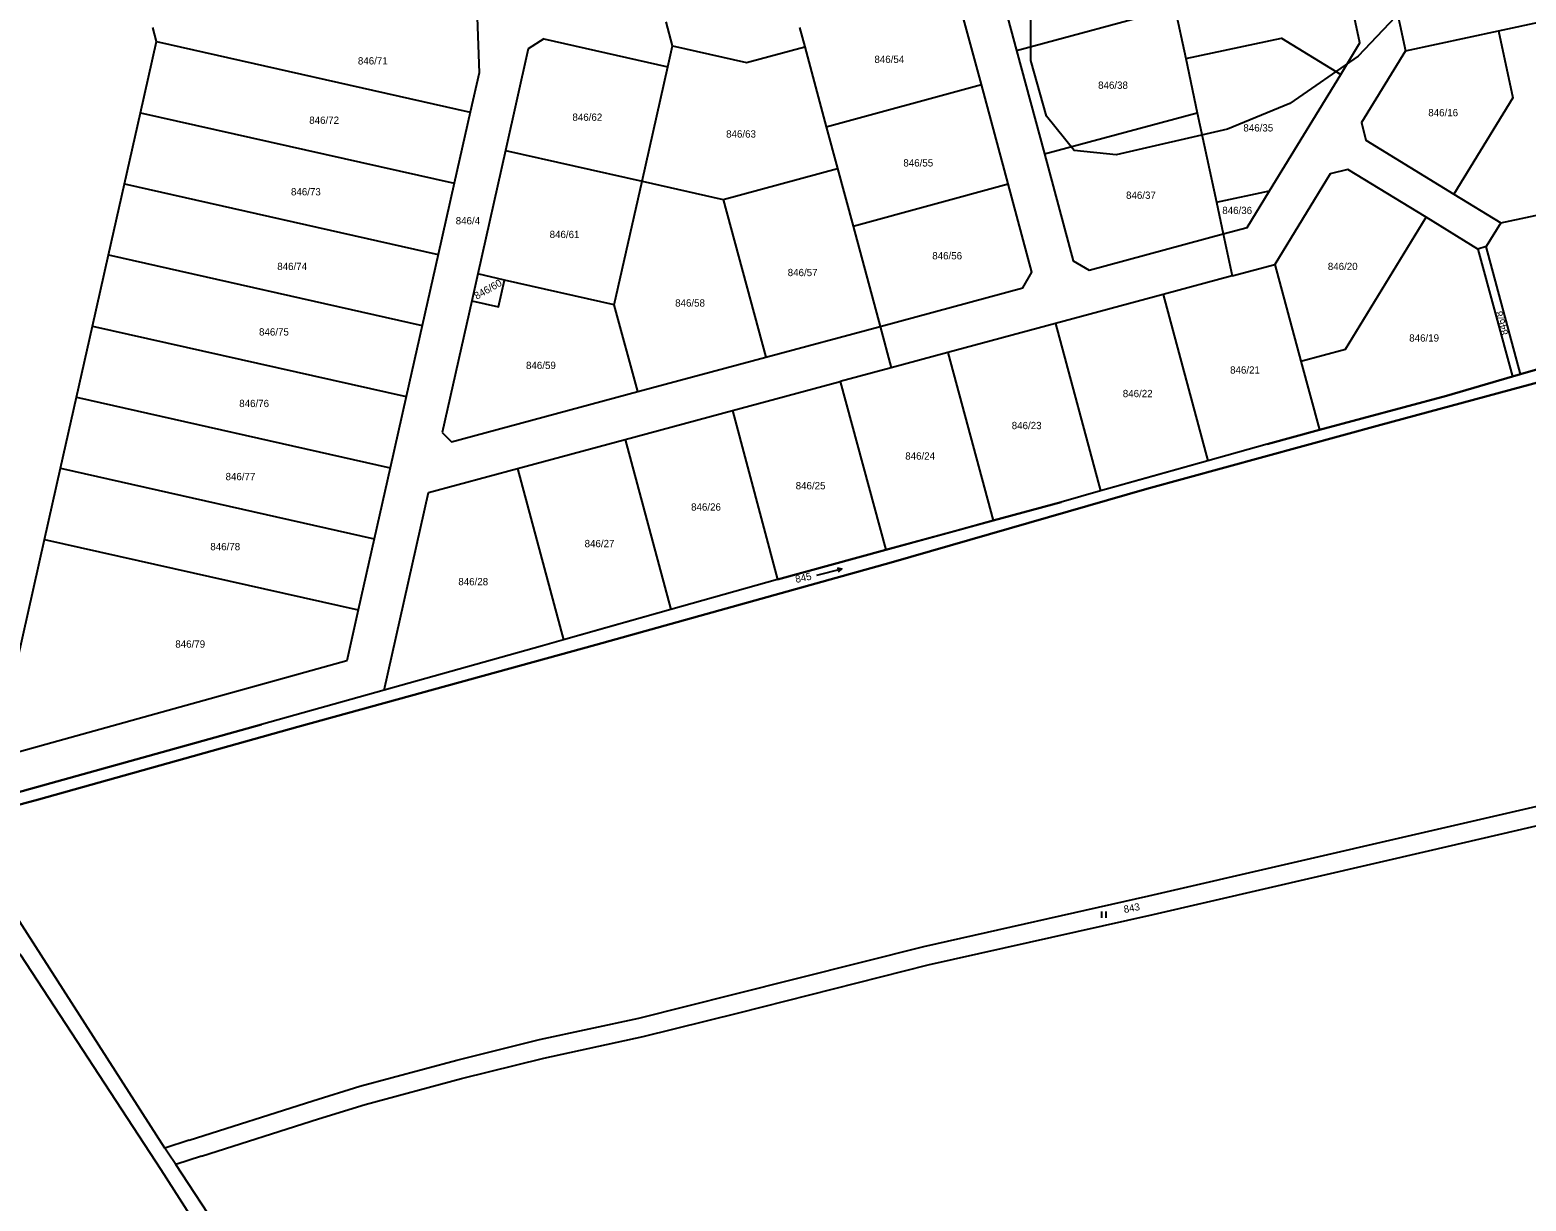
# Model space of a CAD drawing. Extents: x -725765 to -723182, y -1052705 to -1049154.
# Drawn here: x -725335 to -724986, y -1051619 to -1051345.9 of the extents above; entities that cross this region are included whole.
import ezdxf

# ---------------------------------------------------------------- set-up
doc = ezdxf.new("R2010")
doc.units = 0
for name, color, linetype in [('Vrstva 1', 7, 'Continuous'), ('Vrstva 13', 7, 'Continuous'), ('Vrstva 18', 7, 'Continuous'), ('Vrstva 25', 7, 'Continuous'), ('Vrstva 52', 7, 'Continuous')]:
    doc.layers.add(name, color=color, linetype=linetype)

msp = doc.modelspace()

# ---------------------------------------------------------------- linework, layer by layer
at = {"layer": 'Vrstva 1'}
for points in [[(-725029.24, -1051356.22), (-725024.76, -1051348.89), (-725031.38, -1051317.87)], [(-725111.48, -1051326.08), (-725104.85, -1051350.67)], [(-725019.16, -1051327.2), (-725014.14, -1051350.7)], [(-725113.07, -1051358.59), (-725119.32, -1051335.41)], [(-725104.85, -1051350.67), (-725067.91, -1051340.72)], [(-725067.91, -1051340.72), (-725065.39, -1051352.53)], [(-724992.44, -1051346.06), (-724971.42, -1051341.57)], [(-725230.66, -1051342.93), (-725230.25, -1051355.84), (-725232.32, -1051365.04)], [(-725185.11, -1051349.59), (-725186.63, -1051343.99)], [(-725309.22, -1051365.17), (-725305.49, -1051348.58)], [(-725305.49, -1051348.58), (-725306.31, -1051345.31)], [(-725305.49, -1051348.58), (-725232.32, -1051365.04)], [(-725215.15, -1051347.96), (-725218.75, -1051350.26), (-725224.08, -1051373.97)], [(-725215.15, -1051347.96), (-725186.21, -1051354.47)], [(-725155.5, -1051345.28), (-725154.28, -1051349.81)], [(-725065.39, -1051352.53), (-725043.08, -1051347.76), (-725029.24, -1051356.22)], [(-725014.14, -1051350.7), (-724992.44, -1051346.06)], [(-724992.44, -1051346.06), (-724989.1, -1051361.72), (-725002.82, -1051384.17)], [(-725186.21, -1051354.47), (-725185.11, -1051349.59)], [(-725185.11, -1051349.59), (-725167.87, -1051353.47), (-725154.28, -1051349.81)], [(-725154.28, -1051349.81), (-725149.25, -1051368.45)], [(-725104.85, -1051350.67), (-725098.35, -1051374.78)], [(-725014.14, -1051350.7), (-725024.4, -1051367.47), (-725023.4, -1051371.6), (-725002.82, -1051384.17)], [(-725192.21, -1051381.14), (-725186.21, -1051354.47)], [(-725065.39, -1051352.53), (-725062.69, -1051365.17)], [(-725149.25, -1051368.45), (-725113.07, -1051358.59)], [(-725106.83, -1051381.76), (-725113.07, -1051358.59)], [(-725045.85, -1051383.4), (-725029.24, -1051356.22)], [(-725312.95, -1051381.76), (-725309.22, -1051365.17)], [(-725309.22, -1051365.17), (-725236.05, -1051381.63)], [(-725232.32, -1051365.04), (-725236.05, -1051381.63)], [(-725098.35, -1051374.78), (-725062.69, -1051365.17)], [(-725062.69, -1051365.17), (-725058.23, -1051386.04)], [(-725149.25, -1051368.45), (-725146.62, -1051378.21)], [(-725224.08, -1051373.97), (-725230.56, -1051402.78)], [(-725224.08, -1051373.97), (-725192.21, -1051381.14)], [(-725098.35, -1051374.78), (-725091.63, -1051399.74), (-725087.95, -1051401.86), (-725056.66, -1051393.43)], [(-725173.3, -1051385.39), (-725146.62, -1051378.21)], [(-725146.62, -1051378.21), (-725143.01, -1051391.62)], [(-725009.34, -1051389.57), (-725027.57, -1051378.42), (-725031.7, -1051379.42), (-725044.6, -1051400.54)], [(-725316.68, -1051398.34), (-725312.95, -1051381.76)], [(-725312.95, -1051381.76), (-725239.78, -1051398.21)], [(-725236.05, -1051381.63), (-725239.78, -1051398.21)], [(-725198.69, -1051409.95), (-725192.21, -1051381.14)], [(-725192.21, -1051381.14), (-725173.3, -1051385.39)], [(-725143.01, -1051391.62), (-725106.83, -1051381.76)], [(-725136.71, -1051415), (-725103.4, -1051406.02), (-725101.28, -1051402.35), (-725106.83, -1051381.76)], [(-725058.23, -1051386.04), (-725045.85, -1051383.4)], [(-725056.66, -1051393.43), (-725051.05, -1051391.92), (-725045.85, -1051383.4)], [(-725173.3, -1051385.39), (-725163.38, -1051422.19)], [(-725058.23, -1051386.04), (-725056.66, -1051393.43)], [(-725002.82, -1051384.17), (-724991.9, -1051390.85)], [(-724991.9, -1051390.85), (-724962.06, -1051384.47)], [(-725038.51, -1051423.12), (-725028.13, -1051420.32), (-725009.34, -1051389.57)], [(-724997.21, -1051396.98), (-725009.34, -1051389.57)], [(-725143.01, -1051391.62), (-725136.71, -1051415)], [(-725056.66, -1051393.43), (-725054.57, -1051403.2)], [(-724991.9, -1051390.85), (-724995.29, -1051396.39)], [(-724995.29, -1051396.39), (-724997.21, -1051396.98)], [(-724997.21, -1051396.98), (-724989.2, -1051426.71)], [(-724987.27, -1051426.15), (-724995.29, -1051396.39)], [(-725320.42, -1051414.93), (-725316.68, -1051398.34)], [(-725316.68, -1051398.34), (-725243.51, -1051414.8)], [(-725239.78, -1051398.21), (-725243.51, -1051414.8)], [(-725054.57, -1051403.2), (-725044.6, -1051400.54)], [(-725044.6, -1051400.54), (-725038.51, -1051423.12)], [(-725230.56, -1051402.78), (-725231.96, -1051409.03)], [(-725231.96, -1051409.03), (-725225.72, -1051410.43), (-725224.32, -1051404.19)], [(-725224.32, -1051404.19), (-725230.56, -1051402.78)], [(-725198.69, -1051409.95), (-725224.32, -1051404.19)], [(-725054.57, -1051403.2), (-725070.67, -1051407.56)], [(-725070.67, -1051407.56), (-725095.78, -1051414.33)], [(-725070.67, -1051407.56), (-725060.22, -1051446.34)], [(-725231.96, -1051409.03), (-725238.88, -1051439.78)], [(-725193.23, -1051430.23), (-725198.69, -1051409.95)], [(-725243.51, -1051414.8), (-725247.24, -1051431.39)], [(-725095.78, -1051414.33), (-725120.88, -1051421.09)], [(-725095.78, -1051414.33), (-725085.25, -1051453.38)], [(-725324.15, -1051431.51), (-725320.42, -1051414.93)], [(-725320.42, -1051414.93), (-725247.24, -1051431.39)], [(-725163.38, -1051422.19), (-725136.71, -1051415)], [(-725136.71, -1051415), (-725134.11, -1051424.66)], [(-725120.88, -1051421.09), (-725134.11, -1051424.66)], [(-725120.88, -1051421.09), (-725110.31, -1051460.3)], [(-724954.23, -1051420.23), (-725019.91, -1051437.94)], [(-725193.23, -1051430.23), (-725163.38, -1051422.19)], [(-725134.11, -1051424.66), (-725145.98, -1051427.86)], [(-725038.51, -1051423.12), (-725034.19, -1051439.16)], [(-724987.27, -1051426.15), (-724977.34, -1051423.27)], [(-725171.09, -1051434.62), (-725145.98, -1051427.86)], [(-725145.98, -1051427.86), (-725135.39, -1051467.14)], [(-725004.55, -1051431.17), (-724989.2, -1051426.71)], [(-724989.2, -1051426.71), (-724987.27, -1051426.15)], [(-725327.88, -1051448.1), (-725324.15, -1051431.51)], [(-725324.15, -1051431.51), (-725250.97, -1051447.97)], [(-725247.24, -1051431.39), (-725250.97, -1051447.97)], [(-725238.88, -1051439.78), (-725236.64, -1051441.93), (-725193.23, -1051430.23)], [(-725034.19, -1051439.16), (-725004.55, -1051431.17)], [(-725196.19, -1051441.39), (-725171.09, -1051434.62)], [(-725171.09, -1051434.62), (-725160.6, -1051474.02)], [(-725019.91, -1051437.94), (-725074.47, -1051452.88)], [(-725046.41, -1051442.45), (-725034.19, -1051439.16)], [(-725221.3, -1051448.15), (-725196.19, -1051441.39)], [(-725196.19, -1051441.39), (-725185.5, -1051481.06)], [(-725046.41, -1051442.45), (-725060.22, -1051446.34)], [(-725331.61, -1051464.68), (-725327.88, -1051448.1)], [(-725327.88, -1051448.1), (-725254.7, -1051464.56)], [(-725250.97, -1051447.97), (-725254.7, -1051464.56)], [(-725252.4, -1051499.87), (-725242.02, -1051453.73), (-725221.3, -1051448.15)], [(-725221.3, -1051448.15), (-725210.52, -1051488.14)], [(-725060.22, -1051446.34), (-725085.25, -1051453.38)], [(-725074.47, -1051452.88), (-725134.1, -1051470.08)], [(-725110.31, -1051460.3), (-725094.48, -1051455.98)], [(-725085.25, -1051453.38), (-725094.48, -1051455.98)], [(-725135.39, -1051467.14), (-725110.31, -1051460.3)], [(-725343.11, -1051515.81), (-725331.61, -1051464.68)], [(-725331.61, -1051464.68), (-725258.43, -1051481.14)], [(-725254.7, -1051464.56), (-725258.43, -1051481.14)], [(-725160.6, -1051474.02), (-725135.39, -1051467.14)], [(-725134.1, -1051470.08), (-725203.03, -1051489.25)], [(-725160.6, -1051474.02), (-725185.5, -1051481.06)], [(-725258.43, -1051481.14), (-725261.1, -1051492.98), (-725343.11, -1051515.81)], [(-725185.5, -1051481.06), (-725210.52, -1051488.14)], [(-725210.52, -1051488.14), (-725215.44, -1051489.53)], [(-725203.03, -1051489.25), (-725272.53, -1051508.42)], [(-725215.44, -1051489.53), (-725252.4, -1051499.87)], [(-725252.4, -1051499.87), (-725280.98, -1051507.86)], [(-725356.76, -1051528.95), (-725280.98, -1051507.86)], [(-725272.53, -1051508.42), (-725333, -1051525.34)], [(-725333, -1051525.34), (-725355.1, -1051531.23)], [(-725009.72, -1051533), (-724969.25, -1051523.62)], [(-725008.72, -1051537.32), (-724968.25, -1051527.94)], [(-725073.96, -1051547.83), (-725009.72, -1051533)], [(-725072.97, -1051552.16), (-725008.72, -1051537.32)], [(-725126.47, -1051559.62), (-725073.96, -1051547.83)], [(-725303.53, -1051606.69), (-725338.76, -1051551.74)], [(-725125.44, -1051563.94), (-725072.97, -1051552.16)], [(-725170.73, -1051570.79), (-725126.47, -1051559.62)], [(-725169.66, -1051575.09), (-725125.44, -1051563.94)], [(-725192.99, -1051576.34), (-725170.73, -1051570.79)], [(-725191.98, -1051580.66), (-725169.66, -1051575.09)], [(-725216.11, -1051581.33), (-725192.99, -1051576.34)], [(-725235.44, -1051586.14), (-725216.11, -1051581.33)], [(-725215.11, -1051585.66), (-725191.98, -1051580.66)], [(-725234.33, -1051590.43), (-725215.11, -1051585.66)], [(-725258.03, -1051592.25), (-725235.44, -1051586.14)], [(-725269.02, -1051595.61), (-725258.03, -1051592.25)], [(-725256.8, -1051596.51), (-725234.33, -1051590.43)], [(-725297.91, -1051604.82), (-725269.02, -1051595.61)], [(-725295.01, -1051608.55), (-725267.7, -1051599.84)], [(-725267.7, -1051599.84), (-725256.8, -1051596.51)], [(-725297.91, -1051604.82), (-725303.53, -1051606.69)], [(-725302.76, -1051607.89), (-725303.53, -1051606.69)], [(-725301.02, -1051610.53), (-725302.76, -1051607.89)], [(-725295.01, -1051608.55), (-725301.02, -1051610.53)], [(-725279.98, -1051642.55), (-725301.02, -1051610.53)]]:
    msp.add_lwpolyline(points, dxfattribs=at)
at = {"layer": 'Vrstva 13'}
for points in [[(-725337.21, -1051561.6), (-725304.51, -1051611.64)], [(-725304.51, -1051611.64), (-725295.91, -1051625.06)]]:
    msp.add_lwpolyline(points, dxfattribs=at)
at = {"layer": 'Vrstva 25'}
for points in [[(-725151.45, -1051473.07), (-725145.65, -1051471.57)], [(-725146.74, -1051471.34), (-725145.65, -1051471.57), (-725146.49, -1051472.31)], [(-725085, -1051552.95), (-725085, -1051551.45)], [(-725083.96, -1051552.95), (-725083.96, -1051551.45)]]:
    msp.add_lwpolyline(points, dxfattribs=at)
at = {"layer": 'Vrstva 52'}
for points in [[(-724980.17, -1051301.45), (-725000, -1051325.25), (-725000.63, -1051326), (-725025.13, -1051352), (-725041.13, -1051363), (-725055.63, -1051369), (-725081.63, -1051375), (-725091.38, -1051374), (-725097.88, -1051366), (-725101.5, -1051353), (-725101.5, -1051337), (-725097.13, -1051315), (-725088.38, -1051289), (-725079.81, -1051275), (-725066.81, -1051256), (-725050.81, -1051239), (-725016.81, -1051209), (-725002.91, -1051197.24), (-725000, -1051194.77), (-724990.81, -1051187), (-724969.75, -1051172.41)], [(-725355.1, -1051531.23), (-725333, -1051525.34), (-725272.53, -1051508.42), (-725203.03, -1051489.25), (-725134.1, -1051470.08), (-725074.47, -1051452.88), (-725019.91, -1051437.94), (-724954.23, -1051420.23), (-724954.06, -1051420.94), (-724725.23, -1051357.22)], [(-725539.38, -1051375.6), (-725539.33, -1051375.69), (-725538.42, -1051377.21), (-725538.24, -1051377.5), (-725541.46, -1051379.65), (-725461.48, -1051446.29), (-725389.98, -1051501.61), (-725360.68, -1051531.41), (-725337.21, -1051561.6), (-725304.51, -1051611.64), (-725302.72, -1051614.44), (-725295.91, -1051625.06)], [(-724977.34, -1051423.27), (-724987.27, -1051426.15), (-724989.2, -1051426.71), (-725004.55, -1051431.17), (-725034.19, -1051439.16), (-725046.41, -1051442.45), (-725060.22, -1051446.34), (-725074.94, -1051450.48), (-725085.25, -1051453.38), (-725094.48, -1051455.98), (-725110.31, -1051460.3), (-725119.27, -1051462.75), (-725135.39, -1051467.14), (-725160.6, -1051474.02), (-725185.5, -1051481.06), (-725200.66, -1051485.35), (-725210.52, -1051488.14), (-725215.44, -1051489.53), (-725252.4, -1051499.87), (-725280.98, -1051507.86), (-725356.76, -1051528.95)]]:
    msp.add_lwpolyline(points, dxfattribs=at)

# ---------------------------------------------------------------- texts
at = {"layer": 'Vrstva 18'}
for s, p in [('846/54', (-725138.01, -1051353.56)), ('846/71', (-725258.51, -1051353.92)), ('846/38', (-725085.83, -1051359.6)), ('846/72', (-725269.86, -1051367.77)), ('846/62', (-725208.46, -1051367.06)), ('846/16', (-725008.81, -1051366)), ('846/63', (-725172.61, -1051370.97)), ('846/35', (-725051.94, -1051369.55)), ('846/55', (-725131.26, -1051377.72)), ('846/73', (-725274.12, -1051384.46)), ('846/37', (-725079.31, -1051385.26)), ('846/4', (-725235.69, -1051391.21)), ('846/36', (-725056.86, -1051388.81)), ('846/61', (-725213.78, -1051394.41)), ('846/74', (-725277.32, -1051401.87)), ('846/56', (-725124.52, -1051399.38)), ('846/20', (-725032.24, -1051401.87)), ('846/57', (-725158.24, -1051403.29)), ('846/58', (-725184.5, -1051410.39)), ('846/75', (-725281.57, -1051417.14)), ('846/19', (-725013.25, -1051418.56)), ('846/59', (-725219.29, -1051424.95)), ('846/21', (-725055.04, -1051426.02)), ('846/76', (-725286.19, -1051433.83)), ('846/22', (-725080.07, -1051431.52)), ('846/23', (-725105.98, -1051438.98)), ('846/24', (-725130.82, -1051446.09)), ('846/77', (-725289.38, -1051450.88)), ('846/25', (-725156.38, -1051453.01)), ('846/26', (-725180.78, -1051457.98)), ('846/78', (-725292.93, -1051467.22)), ('846/27', (-725205.62, -1051466.51)), ('846/28', (-725235.08, -1051475.39)), ('846/79', (-725301.1, -1051489.95))]:
    msp.add_text(s, height=1.7, dxfattribs=at).set_placement(p)
for s, rotation, p in [('846/60', 29.6002, (-725230.78, -1051408.81)), ('846/8', 105.0008, (-724990.15, -1051416.79)), ('845', 12.6001, (-725156.26, -1051474.87)), ('843', 10.8001, (-725079.7, -1051551.85))]:
    msp.add_text(s, height=1.7, rotation=rotation, dxfattribs=at).set_placement(p)

doc.saveas('drawing.dxf')
